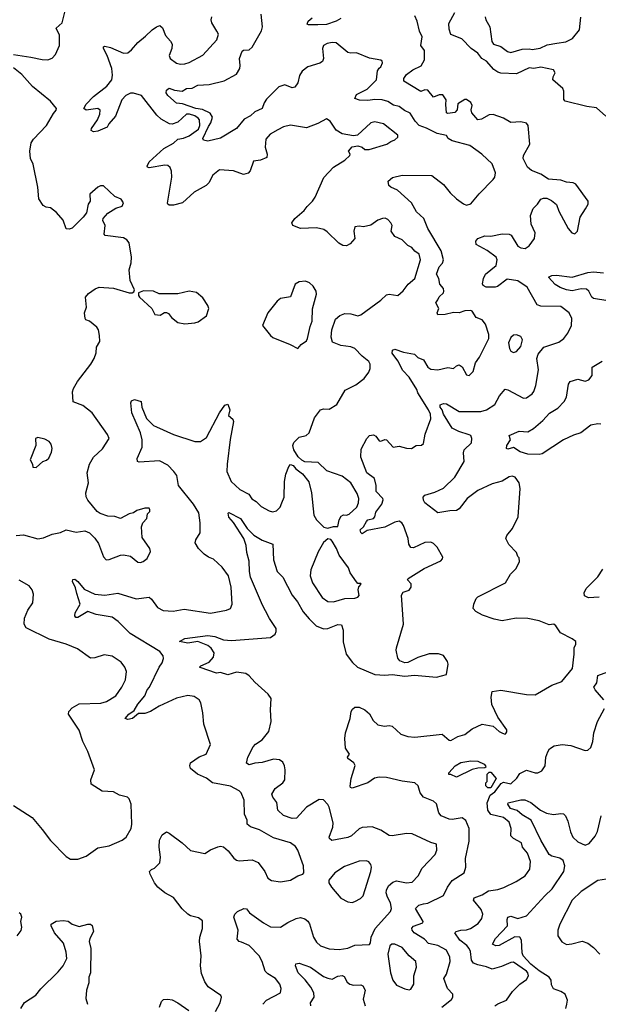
# Model space of a CAD drawing. Extents: x 1839239 to 1929705, y 762242 to 910352.
# Tile 397 of 429: x 1916759 to 1920808, y 882785 to 889676. Entities that reach past the tile are written whole.
import ezdxf

# ---------------------------------------------------------------- set-up
doc = ezdxf.new("R2010")
doc.units = 0

msp = doc.modelspace()

# ---------------------------------------------------------------- linework, layer by layer
at = {"layer": '0CON10XD'}
for points in [[(1916715, 889432), (1916835.8, 889414.2), (1916915, 889397.1), (1916955, 889396), (1916985, 889406), (1917008.7, 889431.3), (1917037.1, 889495), (1917036.6, 889566.6), (1917013.6, 889616.4), (1917055.7, 889655), (1917084.4, 889765)], [(1918479.9, 885539.9), (1918458.1, 885578.1), (1918374.5, 885775), (1918366.4, 885815), (1918365.5, 885885.5), (1918348.3, 885948.3), (1918344.3, 885995), (1918326.2, 886045), (1918256.1, 886156.1), (1918222.5, 886195), (1918218.3, 886221.7), (1918223.3, 886226.7), (1918305, 886184.2), (1918351.5, 886115), (1918398.3, 886068.3), (1918455, 886032.5), (1918529.2, 886005), (1918533.8, 885895), (1918560, 885815), (1918600, 885775), (1918665, 885649.4), (1918702, 885602), (1918742, 885532), (1918785, 885482.5), (1918833.7, 885433.7), (1918885, 885413.9), (1918915, 885416), (1918985, 885443.2), (1919009.9, 885439.9), (1919023.4, 885403.4), (1919022.4, 885322.4), (1919044.4, 885235), (1919087.6, 885177.6), (1919123.8, 885145), (1919245, 885094.3), (1919315, 885087.8), (1919365, 885092.2), (1919455, 885081.4), (1919522.3, 885087.7), (1919675, 885074.2), (1919745, 885092.5), (1919757.5, 885165), (1919752, 885185), (1919725, 885226.7), (1919688.5, 885238.5), (1919625, 885238.6), (1919545, 885212.5), (1919475, 885178), (1919455, 885174), (1919419.5, 885189.5), (1919405, 885206.7), (1919392.7, 885262.7), (1919395, 885280), (1919444.3, 885445), (1919430.4, 885649.6), (1919441.2, 885668.8), (1919485, 885683.9), (1919499.2, 885705), (1919497.3, 885727.3), (1919473.8, 885755), (1919476.7, 885765), (1919590, 885835), (1919705, 885888.8), (1919718.3, 885901.7), (1919720, 885915), (1919681.2, 885985), (1919655, 886010), (1919635, 886020), (1919595, 886016.4), (1919515, 885980.3), (1919495, 885982.1), (1919482.7, 886005), (1919478.1, 886045), (1919443.6, 886135), (1919432.2, 886155), (1919415, 886167.1), (1919385, 886160.6), (1919315, 886124.3), (1919189.6, 886100.4), (1919155, 886078.8), (1919145, 886087.5), (1919142.5, 886105), (1919165, 886127.5), (1919184.6, 886165), (1919195, 886175.4), (1919234.1, 886185.9), (1919243.4, 886196.6), (1919251, 886229), (1919292.9, 886285), (1919303.3, 886315), (1919300.5, 886325), (1919254, 886374), (1919253.1, 886415), (1919241.5, 886465), (1919189.1, 886505), (1919146.7, 886615), (1919149.5, 886670.5), (1919188, 886745), (1919206.7, 886765), (1919235, 886770.6), (1919251.7, 886761.7), (1919275, 886728.2), (1919285, 886725.6), (1919315, 886737.8), (1919325, 886735.6), (1919372.5, 886685), (1919415, 886692.1), (1919465, 886677.1), (1919500, 886675), (1919534.1, 886695.9), (1919571.7, 886698.3), (1919585, 886710), (1919597.1, 886775), (1919635, 886882.5), (1919632.7, 886915), (1919620, 886945), (1919544.6, 887064.6), (1919537.6, 887087.6), (1919484.4, 887174.4), (1919440.5, 887220.5), (1919405, 887287.8), (1919365, 887341.2), (1919366.7, 887363.3), (1919385, 887370), (1919445, 887348.2), (1919520.6, 887335), (1919545, 887311.5), (1919585, 887294.6), (1919615.6, 887245), (1919635, 887230), (1919685.8, 887225.8), (1919755, 887241.8), (1919795, 887235.8), (1919816.2, 887253.8), (1919835, 887260), (1919856.4, 887246.4), (1919885, 887190), (1919905, 887186.7), (1919931.2, 887215), (1919948.8, 887275), (1919976.4, 887313.6), (1920040.8, 887445), (1920042.7, 887472.7), (1920018.6, 887545), (1919995, 887575.7), (1919952.6, 887592.6), (1919925.7, 887635.7), (1919915, 887641.8), (1919875, 887638.7), (1919835, 887623.9), (1919795, 887626.9), (1919736.7, 887613.3), (1919685, 887609.4), (1919680.9, 887625), (1919691.5, 887655), (1919671.1, 887695), (1919684.5, 887715), (1919694.7, 887735.3), (1919725.5, 887764.5), (1919727.5, 887775), (1919724, 887795), (1919700, 887825), (1919692.2, 887865), (1919676.7, 887895), (1919694.7, 887945.3), (1919717, 887973), (1919725.6, 887995), (1919707.3, 888057.3), (1919615.6, 888215), (1919587.1, 888285), (1919535, 888331.4), (1919501.4, 888395), (1919403.4, 888483.4), (1919355, 888503.1), (1919341.2, 888515), (1919336.7, 888545), (1919368.3, 888571.7), (1919435, 888589.1), (1919642.5, 888585), (1919725, 888521.9), (1919770.8, 888465), (1919815, 888423.2), (1919865, 888386.4), (1919885, 888378.8), (1919915, 888387.1), (1919975, 888458.2), (1920072.9, 888557.1), (1920083.6, 888575), (1920088.5, 888605), (1920065, 888667.5), (1919994, 888735), (1919908.8, 888795), (1919785, 888827.8), (1919756.2, 888845), (1919745.5, 888865.5), (1919679.4, 888879.4), (1919605, 888917.2), (1919555, 888934.6), (1919525.9, 888965), (1919492.2, 889022.2), (1919451, 889041), (1919415, 889068.6), (1919375, 889078.7), (1919335, 889103.3), (1919294.7, 889114.7), (1919245, 889118.6), (1919195, 889110.8), (1919137.9, 889112.1), (1919103.4, 889123.4), (1919115, 889152.7), (1919190, 889190), (1919254.7, 889255), (1919262.5, 889317.5), (1919275, 889335.8), (1919285.6, 889345), (1919296.9, 889375), (1919295, 889386.7), (1919285, 889393.8), (1919206.1, 889406.1), (1919115, 889443.3), (1919075, 889441.2), (1919055, 889446.2), (1918973.2, 889513.2), (1918945, 889516.2), (1918909.8, 889510.2), (1918885.8, 889495), (1918878.6, 889475), (1918885.7, 889405), (1918876.7, 889383.3), (1918858.8, 889371.2), (1918775, 889345.8), (1918735, 889316.9), (1918717.1, 889285), (1918705.3, 889234.7), (1918685, 889204), (1918665, 889200), (1918615, 889220.6), (1918572.9, 889205), (1918485, 889118.9), (1918469.6, 889095), (1918455.6, 889055), (1918405, 889030.5), (1918375, 889003.1), (1918330.4, 888979.6), (1918275.5, 888914.5), (1918165, 888847.5), (1918075, 888826.2), (1918045, 888833.8), (1918040, 888845), (1918080.5, 888929.5), (1918095.4, 888954.6), (1918107.1, 888995), (1918092.2, 889022.2), (1918038.4, 889048.4), (1917991.4, 889055), (1917897.6, 889087.6), (1917855, 889092.2), (1917795.7, 889145.7), (1917783.3, 889165), (1917786.4, 889183.6), (1917805, 889196), (1917842.4, 889182.4), (1917895, 889176.6), (1917925, 889195.5), (1917965, 889195.7), (1918005, 889217.8), (1918085, 889222.5), (1918190.7, 889249.3), (1918275.5, 889294.5), (1918298.6, 889335), (1918302.2, 889355), (1918296.4, 889405), (1918315.3, 889454.7), (1918325, 889463.5), (1918365, 889466), (1918385, 889484), (1918451.5, 889598.5), (1918457.9, 889625), (1918447.5, 889715)], [(1918138.8, 889595), (1918102.9, 889655), (1918098, 889675), (1918103.3, 889695)], [(1919006, 889684), (1918973.8, 889665), (1918905, 889642.1), (1918845, 889640), (1918779.2, 889639.2), (1918771.2, 889645), (1918777.1, 889665), (1918805, 889690)], [(1919714, 882766), (1919780.9, 882819.1), (1919790.8, 882835), (1919790, 882855), (1919753.1, 882895), (1919727.1, 882965), (1919746.7, 882995), (1919770.5, 883085), (1919767.8, 883115), (1919745, 883164.2), (1919685, 883197.1), (1919619.8, 883209.8), (1919591.2, 883241.2), (1919520, 883285), (1919504.4, 883305), (1919502.5, 883317.5), (1919515, 883331.9), (1919579.2, 883355), (1919581.4, 883365), (1919528, 883455), (1919551.7, 883478.3), (1919585, 883488.1), (1919615, 883493.3), (1919724.1, 883545.9), (1919752.9, 883605), (1919785, 883650.8), (1919868.8, 883705), (1919881.2, 883745), (1919878.8, 883805), (1919903.4, 883926.6), (1919903.3, 884015), (1919882, 884072), (1919855, 884089.4), (1919785, 884078.5), (1919765, 884080.9), (1919707.5, 884105), (1919691.1, 884125), (1919675, 884188.8), (1919655, 884206), (1919584.2, 884234.2), (1919561.2, 884265), (1919546.9, 884315), (1919525, 884335.8), (1919435, 884345.8), (1919325, 884373.1), (1919275, 884373.8), (1919242.8, 884367.2), (1919195, 884335.6), (1919085, 884297.1), (1919073.1, 884303.1), (1919071.3, 884311.3), (1919078.8, 884365), (1919106.3, 884456.3), (1919096.9, 884475), (1919055.6, 884505), (1919052.9, 884515), (1919067.5, 884535), (1919038.4, 884578.4), (1919033.3, 884645), (1919037.9, 884685), (1919071.1, 884785), (1919079.5, 884835), (1919088.5, 884851.5), (1919105, 884864), (1919135, 884863.8), (1919173.3, 884845), (1919207, 884817), (1919232.1, 884772.1), (1919265, 884742), (1919311.2, 884731.2), (1919345, 884735.7), (1919365, 884730.8), (1919426.3, 884676.3), (1919475, 884660), (1919525, 884655.6), (1919715, 884676.2), (1919763.9, 884633.9), (1919775, 884632.5), (1919825, 884660), (1919875, 884674.2), (1919925, 884714.2), (1919995, 884746), (1920071.4, 884731.4), (1920115, 884694.2), (1920137, 884683), (1920155, 884676.2), (1920160.5, 884679.5), (1920168.1, 884691.9), (1920166.9, 884705), (1920105.6, 884795), (1920063.6, 884883.6), (1920059.2, 884935), (1920066.2, 884973.8), (1920125, 884984.2), (1920305, 884954.3), (1920365, 884952), (1920482.1, 885017.9), (1920552.5, 885045), (1920627.5, 885135), (1920640, 885235), (1920639.3, 885280.7), (1920650, 885305), (1920650, 885325), (1920625, 885343.8), (1920544.2, 885384.2), (1920510, 885435), (1920495.7, 885445.7), (1920465, 885441.4), (1920395, 885469.2), (1920314.3, 885484.3), (1920233.4, 885486.6), (1920135, 885469.2), (1920079.5, 885479.5), (1919998.6, 885508.6), (1919950, 885535), (1919932, 885555), (1919936.2, 885585), (1919953.3, 885625), (1919965, 885636.2), (1920158, 885735), (1920194.5, 885795.5), (1920232, 885835), (1920256.2, 885885), (1920255, 885910), (1920245, 885920), (1920235, 885947.5), (1920182.7, 886002.7), (1920161.2, 886045), (1920168, 886065), (1920208, 886115), (1920246.1, 886196.1), (1920262, 886395), (1920254.1, 886434.1), (1920226.7, 886475), (1920205, 886482.5), (1920185, 886477.5), (1920134.6, 886445.4), (1920065, 886427.3), (1919965, 886381.8), (1919891.1, 886325), (1919835, 886253.5), (1919815, 886241.8), (1919768.6, 886238.6), (1919685, 886224.6), (1919594, 886294), (1919583.7, 886313.7), (1919582.5, 886335), (1919595, 886348.6), (1919665, 886370), (1919725, 886397.6), (1919802.8, 886475), (1919869.1, 886585), (1919864.3, 886645), (1919868.1, 886665), (1919920, 886715), (1919923.1, 886745), (1919916.9, 886765), (1919905, 886771.8), (1919832.9, 886792.9), (1919785, 886816.7), (1919725.2, 886915), (1919715.2, 886945.2), (1919701.2, 886965), (1919700.4, 886979.6), (1919725, 886989.7), (1919745, 886987.8), (1919835, 886934.6), (1919985, 886934.5), (1920025.3, 886944.7), (1920085, 886982.9), (1920117.5, 887042.5), (1920155, 887090), (1920175, 887085.7), (1920285, 887027.1), (1920305, 887028.6), (1920345, 887057.1), (1920357.5, 887075), (1920370, 887115), (1920388.6, 887225), (1920378.1, 887305), (1920387.8, 887335), (1920426.1, 887383.9), (1920531.2, 887418.8), (1920566.7, 887445), (1920595, 887482), (1920620, 887535), (1920622.9, 887585), (1920604.3, 887625), (1920545, 887667.7), (1920405, 887670.3), (1920380.3, 887680.2), (1920310.6, 887805), (1920245, 887848.9), (1920170.9, 887859.1), (1920102.1, 887807.9), (1920086.8, 887803.2), (1920023, 887803), (1920002.5, 887815), (1919997, 887827), (1920004, 887865), (1920018, 887895), (1920092.5, 887955), (1920100.6, 887995), (1920093.8, 888015), (1920030.4, 888060.4), (1919953.6, 888103.6), (1919951.9, 888125), (1919965, 888145.8), (1920015, 888163.1), (1920055, 888160.5), (1920135, 888176.7), (1920185, 888176), (1920197.3, 888167.3), (1920245, 888092), (1920265, 888080), (1920295, 888075.7), (1920325, 888092.9), (1920361.5, 888145), (1920365.6, 888185), (1920338, 888245), (1920333.8, 888305), (1920351.2, 888355), (1920383.3, 888385), (1920405, 888420), (1920425, 888427.5), (1920447, 888427), (1920480.7, 888410.7), (1920515, 888382.5), (1920531.2, 888335), (1920596.2, 888215), (1920623.3, 888185), (1920643, 888177), (1920662, 888195), (1920680.4, 888295), (1920717.6, 888352.4), (1920737.5, 888385), (1920737.5, 888405), (1920650, 888525), (1920632.5, 888535), (1920585, 888540), (1920545, 888553.3), (1920459.7, 888559.7), (1920405.4, 888595.4), (1920340.7, 888620.7), (1920312.5, 888645), (1920281.4, 888705), (1920285, 888726.7), (1920329.2, 888805), (1920317.9, 888935), (1920305, 888952.7), (1920265, 888960.5), (1920195, 888956), (1920145, 888988), (1920073, 889013), (1920045, 889009.4), (1919990.9, 888979.1), (1919965, 888975.2), (1919922.8, 889025), (1919917.5, 889045), (1919924.5, 889075), (1919916.5, 889096.5), (1919885, 889117.5), (1919875, 889117.1), (1919825, 889087.5), (1919821.2, 889045), (1919805, 889025.6), (1919755, 889020.5), (1919746, 889025), (1919741.7, 889081.7), (1919744.4, 889115), (1919720, 889150), (1919695, 889149.4), (1919655, 889134.4), (1919615, 889183.1), (1919595, 889184.4), (1919565, 889172.5), (1919447.5, 889245), (1919448.1, 889265), (1919465, 889292.5), (1919510.6, 889325), (1919567.6, 889352.4), (1919592.2, 889395), (1919590.7, 889460.7), (1919565.8, 889495), (1919576, 889555), (1919557.5, 889595), (1919540, 889665), (1919523.8, 889703.8)], [(1920861.7, 889001.7), (1920795, 889060), (1920727.9, 889067.9), (1920576.1, 889106.1), (1920567, 889117), (1920566.2, 889175), (1920558.8, 889195), (1920489.2, 889255), (1920491.4, 889275), (1920507.1, 889305), (1920495, 889325.5), (1920405, 889343.8), (1920356.2, 889333.8), (1920325, 889339.2), (1920235, 889298.1), (1920125, 889301.9), (1920105, 889307.8), (1920077.4, 889327.4), (1920025.8, 889385), (1919993.4, 889403.4), (1919965, 889441.2), (1919917.5, 889475), (1919853, 889543), (1919775, 889573.3), (1919765, 889610), (1919761.7, 889648.3), (1919803.8, 889726.2)], [(1920015.5, 889695), (1920020.4, 889675), (1920049.8, 889625), (1920063.5, 889523.5), (1920074.3, 889505), (1920125, 889489.2), (1920172.6, 889452.6), (1920195, 889446.2), (1920275, 889469.3), (1920323, 889473), (1920345, 889468.1), (1920402.2, 889477.8), (1920449.4, 889500.6), (1920517.5, 889512.5), (1920579.6, 889520.4), (1920626.2, 889543.8), (1920677.5, 889605), (1920686.5, 889693.5)], [(1918128.8, 882735), (1918162, 882795), (1918170, 882835), (1918165.8, 882845.8), (1918078, 882908), (1918053.6, 882943.6), (1918031.7, 883001.7), (1918024.7, 883055), (1918029.5, 883125), (1918016.1, 883223.9), (1918018.8, 883255), (1918038.8, 883315), (1918038.3, 883368.3), (1918011.1, 883391.1), (1917955, 883404.4), (1917935.5, 883415.5), (1917895, 883453.8), (1917835, 883533.3), (1917775, 883566.2), (1917724.5, 883604.5), (1917701.4, 883635), (1917670.8, 883695), (1917666, 883715), (1917681.2, 883728.8), (1917701.6, 883738.4), (1917738.8, 883775), (1917743.1, 883815), (1917734.6, 883885), (1917737.8, 883935), (1917755, 883971.2), (1917785, 883992), (1917805, 883984), (1917896.3, 883916.3), (1917955, 883861.4), (1918055, 883840.8), (1918095, 883866), (1918145, 883886.2), (1918165, 883891.2), (1918185, 883886.2), (1918218.3, 883858.3), (1918257.3, 883807.3), (1918275, 883794), (1918295, 883790), (1918385, 883795.8), (1918426.8, 883776.8), (1918473.3, 883715), (1918495, 883667.5), (1918520.5, 883650.5), (1918585, 883641.2), (1918655, 883653.8), (1918705, 883683.3), (1918740, 883695), (1918747.5, 883705), (1918743.8, 883755), (1918705.7, 883865), (1918688.7, 883888.7), (1918655, 883915.8), (1918535, 883951.4), (1918437.2, 884007.2), (1918375, 884027.8), (1918350, 884045), (1918349.7, 884075), (1918330.9, 884115), (1918329.6, 884215), (1918308.5, 884265), (1918295, 884280), (1918235, 884311.1), (1918108.6, 884335), (1918065, 884366.8), (1918002.2, 884395), (1917953.3, 884435), (1917948.6, 884455), (1917954.4, 884475.6), (1918015, 884516.5), (1918063.1, 884536.9), (1918093.9, 884603.9), (1918048.1, 884745), (1918040.4, 884825), (1918025.5, 884895), (1918015, 884915.8), (1917979.3, 884939.3), (1917935, 884945.5), (1917855, 884927.1), (1917735, 884872.1), (1917675, 884833.3), (1917635, 884821.4), (1917590.5, 884819.5), (1917547.5, 884785), (1917515, 884778.8), (1917497.5, 884785), (1917522, 884815), (1917559.7, 884840.3), (1917585.4, 884885), (1917633.8, 884945), (1917650, 884985), (1917666.9, 885005), (1917735.3, 885144.7), (1917756.7, 885175), (1917765.6, 885205), (1917761.9, 885225), (1917740, 885255), (1917531.3, 885381.3), (1917447.1, 885465), (1917405, 885493.6), (1917293.4, 885513.4), (1917235, 885534.4), (1917165, 885491.4), (1917151.4, 885491.4), (1917144.3, 885504.3), (1917147.1, 885525), (1917182.2, 885585), (1917159.4, 885660.6), (1917149.7, 885699.7), (1917127.5, 885745), (1917131.7, 885758.3), (1917145, 885760), (1917165, 885744.3), (1917209.5, 885689.5), (1917285, 885656.4), (1917355, 885648.9), (1917445, 885662.5), (1917575, 885622.2), (1917664.4, 885634.4), (1917681.3, 885621.3), (1917723.4, 885563.4), (1917761.9, 885541.9), (1917832.7, 885537.3), (1917908.7, 885551.3), (1918095, 885521.5), (1918206.7, 885543.3), (1918234.2, 885555.8), (1918246, 885585), (1918238.5, 885705), (1918220.4, 885785), (1918175, 885845.6), (1918115, 885899.4), (1918080, 885915), (1918050.5, 885935), (1918011.1, 885975), (1917987.5, 886015), (1917990.8, 886035), (1918022, 886085), (1918022.2, 886155), (1918011.5, 886225), (1917975, 886284.4), (1917870.9, 886415), (1917857.8, 886485), (1917838.5, 886515), (1917795, 886558.9), (1917738.3, 886588.3), (1917595, 886580), (1917583.3, 886585), (1917581.4, 886605), (1917615.5, 886685), (1917616.4, 886735), (1917604.5, 886785), (1917542.7, 886925), (1917536.9, 886995), (1917541.7, 887008.3), (1917562.3, 887017.7), (1917610, 887005), (1917612.5, 886965), (1917645, 886886), (1917695, 886835.8), (1917715, 886827.5), (1917835, 886772.9), (1917983.8, 886723.8), (1918025, 886723.1), (1918065, 886752.9), (1918157.5, 886925), (1918195, 886978), (1918215.4, 886985.4), (1918228.6, 886945), (1918220.6, 886905), (1918249.5, 886879.5), (1918255.8, 886865), (1918231.5, 886738.5), (1918210, 886565), (1918208.5, 886515), (1918238.9, 886445), (1918298.8, 886388.8), (1918362.5, 886355), (1918383.3, 886323.3), (1918413.3, 886303.3), (1918448.6, 886268.6), (1918505, 886239.4), (1918527.3, 886232.7), (1918555, 886238), (1918582, 886265), (1918593.9, 886293.9), (1918608.6, 886335), (1918612.5, 886445), (1918621.4, 886495), (1918642.1, 886547.9), (1918655, 886563.3), (1918672.5, 886555), (1918692.3, 886532.3), (1918737.7, 886497.7), (1918781.2, 886441.2), (1918801.9, 886365), (1918817.9, 886207.9), (1918835.7, 886175.7), (1918887.5, 886125), (1918915, 886116.7), (1918955, 886130), (1918985, 886130), (1918994.3, 886175.7), (1919007.6, 886202.4), (1919025, 886211.1), (1919045, 886207.5), (1919065.5, 886215), (1919118.1, 886265), (1919130.5, 886295), (1919131.1, 886325), (1919119.4, 886359.4), (1919075, 886435.7), (1919015, 886480.8), (1918908.8, 886518.8), (1918847.1, 886577.1), (1918755, 886582.5), (1918732.5, 886592.5), (1918707.1, 886617.1), (1918676.7, 886665), (1918670, 886695), (1918677.5, 886717.5), (1918715, 886754), (1918763.6, 886766.4), (1918785.5, 886784.5), (1918820.9, 886889.1), (1918864.4, 886945.6), (1918885, 886951.5), (1918925, 886950.5), (1918977.4, 886982.6), (1919037.4, 887082.6), (1919110.2, 887119.8), (1919170, 887165), (1919201.2, 887208.8), (1919212, 887235), (1919212.5, 887265), (1919201.2, 887285), (1919155, 887321.2), (1919105, 887375.7), (1919075, 887386.9), (1919005, 887396), (1918948.3, 887418.3), (1918938.6, 887455), (1918942.7, 887505), (1918969.3, 887580.7), (1918998, 887605), (1919035, 887620), (1919075, 887617.5), (1919125, 887604.6), (1919145, 887610.4), (1919285, 887712.5), (1919325, 887750), (1919345, 887754), (1919405, 887746.7), (1919442.7, 887777.3), (1919478, 887825), (1919524.4, 887865), (1919562.8, 887995), (1919554.2, 888034.2), (1919523.3, 888055), (1919502.7, 888082.7), (1919475, 888096.3), (1919436.3, 888136.3), (1919385, 888158.5), (1919359.4, 888195), (1919364.4, 888235), (1919356.5, 888255), (1919335, 888277.5), (1919316.4, 888286.4), (1919296.7, 888285), (1919265, 888271.9), (1919215, 888236.9), (1919165, 888226), (1919135, 888231.2), (1919105, 888226.7), (1919096.2, 888195), (1919103.3, 888145), (1919071.7, 888108.3), (1919045, 888093.8), (1919020, 888095), (1918991.2, 888111.2), (1918911.1, 888191.1), (1918886.6, 888206.6), (1918835, 888219.4), (1918724.3, 888214.3), (1918670, 888235), (1918663.3, 888255), (1918683.3, 888285), (1918748.9, 888341.1), (1918770.2, 888369.8), (1918808.6, 888405), (1918826.7, 888435), (1918887.6, 888572.4), (1918954, 888645), (1919035, 888693.5), (1919068.8, 888725), (1919072.5, 888735), (1919060, 888755), (1919085, 888786.2), (1919125, 888793.8), (1919155, 888783.3), (1919175, 888767.5), (1919205, 888766.7), (1919327.5, 888805), (1919355, 888824.4), (1919385, 888836), (1919404, 888855), (1919405, 888867.5), (1919305, 888946.9), (1919245, 888961.9), (1919215, 888954), (1919121.7, 888868.3), (1919095, 888863.3), (1919015, 888877.1), (1918972.5, 888902.5), (1918931.2, 888965), (1918905, 888981.2), (1918845, 888948.6), (1918765, 888918.6), (1918655, 888938.1), (1918605, 888925.6), (1918565, 888905.6), (1918511.2, 888875), (1918480.3, 888839.7), (1918475.5, 888785), (1918490, 888735), (1918487.8, 888712.2), (1918445, 888693.1), (1918395, 888686), (1918371.7, 888618.3), (1918358, 888602), (1918325, 888593.3), (1918255, 888618.2), (1918156.7, 888625), (1918111.4, 888588.6), (1918081.4, 888535), (1918063.8, 888516.2), (1917980.9, 888469.1), (1917897.5, 888395), (1917835, 888378.1), (1917805, 888378), (1917794.4, 888384.4), (1917792.9, 888392.9), (1917823.8, 888575), (1917821.5, 888615), (1917811.4, 888641.4), (1917794.6, 888654.6), (1917775, 888658.4), (1917665, 888638.5), (1917653, 888643), (1917650.4, 888650.4), (1917665, 888681.2), (1917766.3, 888773.7), (1917835, 888812.9), (1917865, 888838.9), (1917905, 888846.8), (1917945, 888864.1), (1918009, 888911), (1918019.5, 888935), (1918016.8, 888975), (1918008, 888988), (1917985, 889002.3), (1917948, 889015), (1917926.2, 889013.8), (1917865, 888957.8), (1917825, 888943.9), (1917808.1, 888948.1), (1917749.7, 888979.7), (1917718.9, 889008.9), (1917610.9, 889145), (1917555, 889161.8), (1917535, 889161.2), (1917502.5, 889145), (1917473.8, 889115), (1917429.3, 889000.7), (1917382.4, 888947.6), (1917370, 888925), (1917305, 888896.5), (1917275, 888890.8), (1917260, 888900), (1917260.8, 888915), (1917302.2, 888975), (1917320, 889015), (1917322.3, 889042.3), (1917305, 889053.8), (1917225, 889042.5), (1917208.6, 889055), (1917224.6, 889085), (1917275, 889138.8), (1917369, 889211), (1917402.7, 889255), (1917408.6, 889288.6), (1917404.6, 889335), (1917370.7, 889425), (1917344.2, 889475), (1917345, 889486.7), (1917355, 889490), (1917395, 889480.5), (1917485, 889441.9), (1917515, 889444.3), (1917542, 889465), (1917585, 889517.1), (1917640.2, 889559.8), (1917684.7, 889605.3), (1917715, 889627.1), (1917740, 889635), (1917757.9, 889617.9), (1917778, 889565), (1917815, 889526.7), (1917825.7, 889505.7), (1917824, 889475), (1917804.1, 889425.9), (1917811.2, 889405), (1917855, 889372.5), (1917885, 889365.7), (1917915, 889368.1), (1917945, 889376.7), (1918041.4, 889428.6), (1918139.2, 889535), (1918150.8, 889575), (1918138.8, 889595)], [(1916733.4, 886066.6), (1916785, 886070), (1916885, 886042.9), (1916925, 886050), (1916985, 886075.7), (1917045, 886088), (1917085, 886106.7), (1917155, 886089.4), (1917215, 886098.8), (1917246.7, 886085), (1917285, 886046.7), (1917310.5, 886010.5), (1917345, 885917.5), (1917365, 885896.2), (1917385, 885897.5), (1917465, 885928.6), (1917485, 885930.8), (1917535, 885921.2), (1917585, 885878.8), (1917605, 885878), (1917622.5, 885885), (1917650, 885905), (1917673.8, 885955), (1917668.8, 885975), (1917615, 886052.5), (1917612.3, 886127.7), (1917620, 886155), (1917647.5, 886185), (1917653, 886217), (1917670, 886235), (1917670, 886245), (1917665, 886257.5), (1917635, 886257.5), (1917579.5, 886240.5), (1917555, 886223.8), (1917525, 886217.1), (1917465, 886186), (1917425, 886198.1), (1917375, 886200.6), (1917320.9, 886220.9), (1917300, 886235), (1917235, 886314.2), (1917225, 886337.5), (1917222.5, 886365), (1917239.2, 886435), (1917230.6, 886505), (1917246.7, 886565), (1917275.5, 886614.5), (1917337.4, 886672.6), (1917384.3, 886745), (1917373.6, 886773.6), (1917265.4, 886925.4), (1917201.4, 886975), (1917131.9, 887001.9), (1917127.7, 887072.3), (1917134.2, 887095), (1917164.4, 887145), (1917255.8, 887265), (1917279.2, 887305), (1917294, 887345), (1917297.1, 887385), (1917319.2, 887425), (1917318, 887465), (1917310, 887505), (1917297.5, 887525), (1917246.1, 887566.1), (1917222.5, 887575), (1917217.5, 887585), (1917213.3, 887625), (1917226.7, 887665), (1917220, 887735), (1917240.5, 887759.5), (1917286.4, 887793.6), (1917315, 887803.8), (1917415, 887796), (1917525, 887763.3), (1917546.4, 887763.6), (1917558.3, 887771.7), (1917562.5, 887785), (1917531.7, 887851.7), (1917526, 887925), (1917540, 887975), (1917541.4, 888015), (1917524.2, 888114.2), (1917508.8, 888135), (1917485, 888148.5), (1917356.7, 888166.7), (1917350, 888175), (1917357.5, 888235), (1917340.7, 888270.7), (1917342.5, 888285), (1917375, 888322.5), (1917432.3, 888357.7), (1917475, 888370), (1917486.2, 888395), (1917469.3, 888419.3), (1917425, 888437.5), (1917345, 888512.5), (1917325, 888512.5), (1917305, 888503.3), (1917250, 888455), (1917252.5, 888405), (1917237.5, 888385), (1917226.7, 888325), (1917202.5, 888295), (1917125, 888216.7), (1917105, 888210), (1917085, 888212.5), (1917062.3, 888272.3), (1917015.7, 888325.7), (1916975, 888360), (1916945, 888363.3), (1916923.3, 888375), (1916892.7, 888422.7), (1916885.8, 888505), (1916853.3, 888665), (1916833.3, 888705), (1916830, 888755), (1916840, 888815), (1916855, 888839.2), (1916945.7, 888935), (1916995, 889018.8), (1917015, 889042), (1917016.4, 889055), (1916975, 889105.7), (1916847.4, 889207.4), (1916773.2, 889293.2), (1916715, 889338.8)], [(1920875, 887707.9), (1920773.9, 887723.9), (1920761.8, 887735), (1920742.8, 887775), (1920725, 887789.7), (1920687.2, 887792.8), (1920625, 887778.5), (1920585, 887784.6), (1920541.8, 887801.8), (1920505, 887822.5), (1920460, 887875), (1920482.5, 887885), (1920515, 887888.2), (1920625, 887874), (1920734.2, 887905.8), (1920775, 887910.8), (1920843.5, 887903.5)], [(1918705, 887373.8), (1918728.3, 887401.7), (1918765, 887428.8), (1918771.9, 887445), (1918790.6, 887529.4), (1918804.5, 887565), (1918807.9, 887652.1), (1918835.6, 887754.4), (1918834.3, 887775), (1918812, 887812), (1918786, 887835), (1918760, 887845), (1918715, 887842.5), (1918686.2, 887825), (1918653.8, 887736.2), (1918585, 887723.8), (1918560, 887705), (1918496, 887625), (1918457.5, 887535), (1918513.3, 887465), (1918531.2, 887451.2), (1918651.9, 887401.9), (1918705, 887373.8)], [(1917915, 887546.7), (1917985, 887554.2), (1918008.3, 887561.7), (1918065, 887603.3), (1918082, 887655), (1918076.2, 887675), (1918040.5, 887730.5), (1917995, 887766.7), (1917945, 887776.2), (1917865, 887756.7), (1917735, 887756.7), (1917695, 887776.7), (1917625, 887777.5), (1917590, 887765), (1917590, 887745), (1917597.5, 887735), (1917682.5, 887655), (1917705, 887612.5), (1917742.5, 887607.5), (1917773, 887627), (1917785, 887627.5), (1917799.3, 887619.3), (1917820.7, 887590.7), (1917865, 887557.5), (1917915, 887546.7)], [(1920215, 887348), (1920235, 887353.3), (1920265, 887390), (1920276.5, 887435), (1920265, 887458.6), (1920235, 887470.6), (1920215, 887467.1), (1920195, 887452), (1920180, 887415), (1920185.8, 887375.8), (1920195.8, 887355.8), (1920215, 887348)], [(1920825, 886845.5), (1920805, 886847.9), (1920755, 886838.9), (1920685.2, 886784.8), (1920635, 886768.8), (1920565, 886735.4), (1920415, 886636.9), (1920395, 886631.9), (1920315, 886635.6), (1920262, 886652), (1920215, 886682), (1920175, 886671.1), (1920166.2, 886675), (1920167.1, 886695), (1920193.1, 886735), (1920184.3, 886765.7), (1920254.4, 886795.6), (1920315, 886790.9), (1920355.6, 886815), (1920420, 886870), (1920467.4, 886922.6), (1920525, 886957.1), (1920569.1, 887005), (1920584.5, 887035), (1920600, 887125), (1920611.2, 887145), (1920665, 887159.4), (1920715, 887147.1), (1920741.2, 887155), (1920764.3, 887185), (1920766, 887245), (1920835, 887285.6)], [(1916875, 886542.5), (1916920, 886585), (1916947, 886593), (1916963, 886607), (1916981.7, 886648.3), (1916986, 886675), (1916980, 886705), (1916965, 886723.8), (1916935, 886740), (1916885, 886752.5), (1916870, 886745), (1916872.5, 886695), (1916832.5, 886595), (1916847.5, 886565), (1916850, 886545), (1916875, 886542.5)], [(1918955, 885602.5), (1919035, 885626), (1919105, 885628), (1919125.8, 885634.2), (1919133.6, 885646.4), (1919127.5, 885685), (1919133, 885707), (1919147.5, 885725), (1919145, 885730), (1919125, 885730), (1919115, 885742.5), (1919072, 885805), (1919058.8, 885838.8), (1918995, 885927.5), (1918976.2, 885975), (1918946, 886026), (1918935, 886037.5), (1918915, 886042.5), (1918885, 886017.5), (1918848.3, 885951.7), (1918796, 885825), (1918791.9, 885785), (1918806.9, 885735), (1918875, 885632), (1918915, 885604), (1918955, 885602.5)], [(1920815, 885635.5), (1920740.3, 885630.3), (1920712, 885645), (1920709.2, 885665), (1920721.9, 885695), (1920803.9, 885776.1), (1920840.6, 885829.4)], [(1916715, 884175.8), (1916845, 884092), (1916915, 884008.8), (1916975, 883932), (1917085, 883818.8), (1917115, 883802), (1917165, 883800), (1917225, 883822), (1917305, 883879.2), (1917385, 883894), (1917475, 883933.3), (1917502.9, 883955), (1917538.9, 884015), (1917543.5, 884045), (1917540, 884185), (1917525, 884223.3), (1917512.5, 884235), (1917458.3, 884248.3), (1917415, 884272.5), (1917336.1, 884276.1), (1917258, 884325), (1917257.5, 884355), (1917281.9, 884425), (1917236.5, 884555), (1917201.1, 884625), (1917175, 884704), (1917100.8, 884815), (1917102.9, 884835), (1917125, 884859.2), (1917175, 884888.1), (1917327.2, 884892.8), (1917365.3, 884904.7), (1917431.4, 884945), (1917474.4, 885005), (1917499.4, 885055), (1917507.1, 885115), (1917495.6, 885145), (1917469.4, 885179.4), (1917405, 885222.5), (1917349.5, 885230.5), (1917285, 885209.2), (1917255, 885208), (1917163.4, 885273.4), (1917085, 885304.5), (1916965, 885339.5), (1916805, 885420), (1916790, 885445), (1916793.1, 885486.9), (1916815.3, 885544.7), (1916850, 885595), (1916855.8, 885655), (1916845, 885686.7), (1916825, 885714), (1916755, 885754.2)], [(1918460.6, 882785), (1918486.2, 882813.8), (1918583.8, 882865), (1918588.6, 882895), (1918578.6, 882925), (1918549.2, 882965), (1918495, 882999.2), (1918477.4, 883017.4), (1918455.6, 883085), (1918434.1, 883124.1), (1918365, 883195.6), (1918310.2, 883220.2), (1918295.5, 883225.5), (1918281.5, 883241.5), (1918288.5, 883305), (1918256.9, 883395), (1918264.8, 883415), (1918282.4, 883435), (1918326.5, 883456.5), (1918345, 883453.6), (1918367.1, 883425), (1918465.7, 883355), (1918515, 883327.8), (1918585, 883324.4), (1918635, 883357.8), (1918693.9, 883386.1), (1918725, 883391.8), (1918753.9, 883383.9), (1918776.2, 883366.2), (1918787.2, 883347.2), (1918815.5, 883255.5), (1918835, 883220), (1918863.8, 883195), (1918925, 883173.1), (1918995, 883169.5), (1919055, 883179.1), (1919105, 883200), (1919206, 883204), (1919213.3, 883215), (1919217.5, 883255), (1919246.8, 883315), (1919354.6, 883435), (1919360.9, 883455), (1919354.2, 883494.2), (1919332.5, 883535), (1919324.1, 883565), (1919325.3, 883585), (1919339.2, 883615), (1919370.9, 883639.1), (1919395, 883648.8), (1919465, 883634.5), (1919505, 883639.5), (1919546.8, 883685), (1919575, 883737.1), (1919666.7, 883833.3), (1919678.9, 883865), (1919675.8, 883905), (1919635, 883916.9), (1919505, 883977.1), (1919465, 883981.5), (1919365, 883963.5), (1919345, 883966.7), (1919285, 884004.4), (1919225, 884027.5), (1919155, 884022), (1919135, 884014), (1919081.4, 883965), (1919055, 883951.8), (1918942.1, 883932.1), (1918927.1, 883945), (1918925.6, 883955.6), (1918949.6, 884025), (1918951.5, 884055), (1918925.4, 884165), (1918916, 884184), (1918885.5, 884215.5), (1918855, 884218), (1918766.3, 884163.7), (1918695, 884088.1), (1918665, 884085.5), (1918605, 884105.6), (1918564.2, 884145), (1918557.6, 884197.6), (1918529.2, 884235), (1918523.1, 884255), (1918547.1, 884295), (1918600, 884335), (1918613.1, 884355), (1918616.8, 884426.8), (1918612.5, 884455), (1918600.3, 884480.3), (1918577.5, 884495), (1918535, 884500), (1918455, 884476.7), (1918405, 884473.5), (1918365, 884461.4), (1918345, 884472.5), (1918354.4, 884515), (1918393.4, 884586.6), (1918408.5, 884605), (1918455, 884635.6), (1918502.2, 884695), (1918519.2, 884765), (1918514.4, 884845.6), (1918518.1, 884925), (1918496.7, 884955), (1918405, 885039.4), (1918365, 885084.4), (1918340.7, 885100.7), (1918275, 885109.4), (1918215, 885090.9), (1918165, 885107.1), (1918135, 885102.5), (1918022.3, 885142.3), (1918017.5, 885145), (1918027.5, 885155), (1918085, 885179.2), (1918115, 885213.8), (1918118.9, 885245), (1918098.1, 885278.1), (1918076.2, 885296.2), (1918005, 885323.2), (1917935, 885312.1), (1917877.5, 885325), (1917915, 885346.2), (1918075, 885366.6), (1918125, 885360), (1918185, 885336), (1918240.9, 885330.9), (1918515, 885352.2), (1918547.1, 885375), (1918554.4, 885395), (1918553.1, 885415), (1918505.9, 885485.9), (1918479.9, 885539.9)], [(1920846.9, 884915), (1920786.9, 884985), (1920777.8, 885005), (1920798.2, 885035), (1920804, 885086), (1920875, 885111.4)], [(1920085, 882773.8), (1920105, 882789.2), (1920166.4, 882813.6), (1920207.5, 882875), (1920258, 882925), (1920305, 882958.6), (1920319.1, 882985), (1920315.5, 883005), (1920305, 883018.2), (1920215, 883079.2), (1920195, 883078.6), (1920130.9, 883049.1), (1920065, 883030), (1920025, 883048.5), (1919965, 883060.5), (1919933.5, 883073.5), (1919919.7, 883095), (1919913.9, 883153.9), (1919904.8, 883174.8), (1919887.1, 883197.1), (1919838.7, 883235), (1919804.4, 883285), (1919813.3, 883295), (1919845, 883304.5), (1919885, 883306.2), (1919913.8, 883315), (1919968.3, 883351.7), (1919991.9, 883385), (1919999.4, 883415), (1919988.1, 883448.1), (1919935.4, 883515), (1919939.4, 883530.6), (1919995, 883551.5), (1920040.5, 883579.5), (1920105, 883589.6), (1920146.6, 883603.4), (1920234.2, 883645.8), (1920296.7, 883685), (1920328.3, 883731.7), (1920333.3, 883785), (1920313.1, 883843.1), (1920276.4, 883885), (1920270.8, 883915), (1920214, 883945), (1920195.7, 883965), (1920197.8, 884015), (1920185, 884060.8), (1920145, 884091.9), (1920055, 884112.5), (1920035.8, 884145), (1920031.2, 884195), (1920051.7, 884248.3), (1920085, 884271.9), (1920129.1, 884330.9), (1920145, 884339.4), (1920195, 884328.2), (1920236.7, 884366.7), (1920259.7, 884400.3), (1920305, 884423.3), (1920365, 884404), (1920385, 884405.8), (1920411.7, 884418.3), (1920436.4, 884453.6), (1920440, 884515), (1920455, 884552.5), (1920467, 884573), (1920500, 884595), (1920555, 884603.3), (1920615, 884597.5), (1920715, 884562.5), (1920735.6, 884564.4), (1920756.6, 884583.4), (1920770, 884625), (1920775.8, 884685), (1920801.9, 884765), (1920850.6, 884855)], [(1919815, 884373.8), (1919775, 884392.5), (1919762.5, 884392.5), (1919762.5, 884405), (1919806.2, 884455), (1919845, 884477.1), (1919915, 884490), (1919965, 884487.5), (1920010, 884465), (1920017.5, 884455), (1920020, 884445), (1920015, 884440), (1919965, 884437.5), (1919925, 884427.5), (1919815, 884373.8)], [(1920055, 884300), (1920035, 884300), (1920020, 884315), (1920020, 884335), (1920030, 884345), (1920030, 884395), (1920045, 884410), (1920055, 884410), (1920092.5, 884365), (1920055, 884300)], [(1920580, 882755), (1920587, 882787), (1920592.5, 882815), (1920575, 882855.8), (1920546.2, 882875), (1920493.3, 882893.3), (1920481.1, 882921.1), (1920477.6, 882955), (1920463.6, 882975), (1920395, 883018.3), (1920335, 883066.3), (1920282.6, 883125), (1920275.8, 883145), (1920269.4, 883235), (1920258.1, 883255), (1920223.1, 883256.9), (1920115, 883196.7), (1920090, 883195), (1920066.7, 883205), (1920089.5, 883245), (1920171.6, 883335), (1920170.7, 883379.3), (1920175.8, 883395), (1920195, 883401.8), (1920245, 883384.7), (1920305, 883404.5), (1920432.8, 883545), (1920485, 883592.7), (1920567.6, 883715), (1920573.7, 883755), (1920561.2, 883791.2), (1920537.7, 883807.7), (1920482, 883822), (1920465, 883833.2), (1920406.5, 883935), (1920337.5, 884075), (1920275, 884110.2), (1920241, 884141), (1920194.2, 884155), (1920173.8, 884185), (1920176.7, 884195), (1920265, 884215.7), (1920294.3, 884215.7), (1920335, 884197.1), (1920404.1, 884144.1), (1920445, 884122.8), (1920495, 884113.1), (1920545, 884120.8), (1920565, 884117.5), (1920578.1, 884105), (1920595, 884068), (1920612.9, 883992.9), (1920630.4, 883955), (1920665, 883922.9), (1920715, 883899.6), (1920745, 883910.9), (1920785, 883962.3), (1920801.6, 883995), (1920828.7, 884105)], [(1919085, 883498), (1919105, 883504), (1919144.3, 883525.7), (1919162, 883545), (1919215.7, 883715), (1919220, 883745), (1919215, 883762.5), (1919201.7, 883781.7), (1919185, 883790), (1919135, 883787.5), (1919031.1, 883748.9), (1918964.4, 883705.6), (1918923.3, 883655), (1918923.3, 883635), (1918941.2, 883605), (1919005, 883528.8), (1919055, 883502), (1919085, 883498)], [(1920895, 883665.5), (1920805, 883651.2), (1920688.2, 883575), (1920626.1, 883515), (1920537.8, 883345), (1920524.2, 883304.2), (1920524.3, 883265), (1920552.4, 883222.4), (1920585, 883204.3), (1920622.1, 883207.9), (1920695, 883226), (1920735, 883214), (1920775, 883182.9), (1920819.4, 883135)], [(1916742, 883265), (1916769.1, 883300.9), (1916774, 883325), (1916765.8, 883365), (1916774, 883395), (1916766, 883415), (1916754.2, 883424.2)], [(1916767.5, 882755), (1916792.3, 882797.7), (1916871.2, 882848.8), (1916905.8, 882894.2), (1917028.7, 883011.3), (1917062.2, 883055), (1917088.5, 883105), (1917085, 883150), (1917065, 883214.2), (1917001.5, 883285), (1916978.2, 883335), (1916978.8, 883345), (1917013.2, 883366.8), (1917061.9, 883371.9), (1917097, 883367), (1917125, 883345.7), (1917175, 883330), (1917235, 883345.8)], [(1917235, 883345.8), (1917255, 883346), (1917265, 883336.7), (1917275.7, 883295), (1917248.9, 883245), (1917244.6, 883225), (1917256.4, 883175), (1917253.5, 883005), (1917243.5, 882975), (1917243.5, 882935), (1917227.1, 882885), (1917221.9, 882825), (1917234.4, 882785)], [(1919485, 882886.7), (1919495, 882890), (1919518, 882925), (1919517.1, 882985), (1919535.8, 883045), (1919530.8, 883085), (1919485, 883124.3), (1919435, 883181.9), (1919385, 883207.1), (1919362.5, 883205), (1919350, 883195), (1919334, 883135), (1919354.6, 883004.6), (1919369.4, 882955), (1919395, 882919.2), (1919455, 882894.2), (1919485, 882886.7)], [(1918796, 882775), (1918794.3, 882795), (1918819.1, 882835), (1918816.7, 882865), (1918795.9, 882905), (1918756.9, 882956.9), (1918706.4, 883005), (1918690, 883055), (1918690.6, 883069.4), (1918715, 883073.3), (1918792.9, 883045), (1918885, 882980.9), (1918915, 882967.5), (1918945, 882962.2), (1918985, 882982.7), (1919015, 882987.8), (1919028.9, 882978.9), (1919050.8, 882940.8), (1919068.8, 882925), (1919095, 882919.1), (1919145, 882921.1), (1919160, 882915), (1919176.5, 882885), (1919161.9, 882821.9), (1919177.5, 882775)], [(1917737.5, 882765), (1917751.2, 882805), (1917765, 882818.8), (1917795, 882822), (1917825, 882815.8), (1917865.3, 882795.3), (1917942.1, 882742.1)]]:
    msp.add_lwpolyline(points, dxfattribs=at)

doc.saveas('drawing.dxf')
